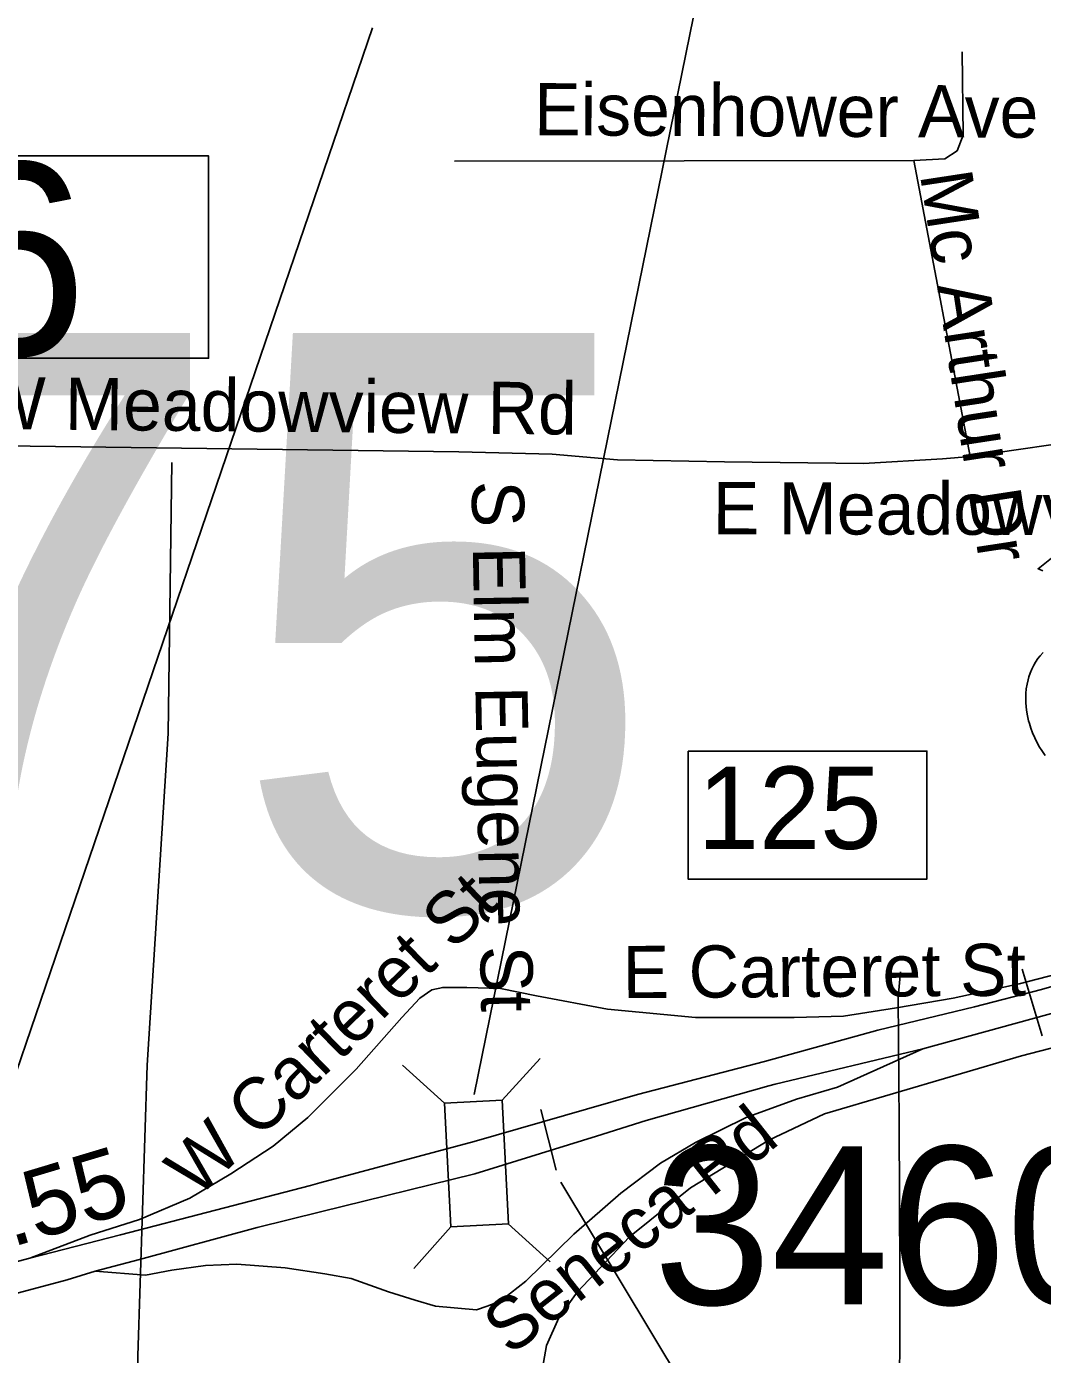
# Model space of a CAD drawing. Extents: x 1662474 to 1856135, y 779280 to 917889.
# Drawn here: x 1765198 to 1767048, y 832527 to 834946 of the extents above; entities that cross this region are included whole.
import ezdxf

# ---------------------------------------------------------------- set-up
doc = ezdxf.new("R2010")
doc.units = 0
for name, color, linetype in [('Cogo Default Point CELL', 7, 'Continuous'), ('Exist Road Non-System Structure Non-Sys NCDOT Attributed CELL', 7, 'Continuous'), ('Exist Road Non-System Structure Non-Sys NCDOT Number Label', 7, 'Continuous'), ('Exist Road Non-System Structure Non-Sys Other Number Label', 7, 'Continuous'), ('Exist Road Non-System Type 51', 7, 'Continuous'), ('Exist Road Non-System Type 51 Label', 7, 'Continuous'), ('Exist Road Primary Interstate Divided Center Attributed', 7, 'Continuous'), ('Exist Road Primary Interstate Interchange CELL', 7, 'Continuous'), ('Exist Road Primary Interstate Mileage Hundredths English Label', 7, 'Continuous'), ('Exist Road Primary Interstate Ramp 1 Lane Attributed', 7, 'Continuous'), ('Exist Road Primary Interstate Structure Ovrhead Sign CELL', 7, 'Continuous'), ('Exist Road Primary Interstate Structure Standard Bridge Number Label', 7, 'Continuous'), ('Exist Road Primary US Structure Ovrhead Sign CELL', 7, 'Continuous'), ('Exist Road Secondary Type 51 Attributed', 7, 'Continuous'), ('Exist Utilities Electrical Transmission Line', 7, 'Continuous'), ('Prop Horizontal Alignment Tick Label', 7, 'Continuous')]:
    doc.layers.add(name, color=color, linetype=linetype)

msp = doc.modelspace()

# ---------------------------------------------------------------- linework, layer by layer
at = {"layer": 'Exist Road Non-System Structure Non-Sys NCDOT Attributed CELL'}
for p, q in [((1766133.5, 833066.7), (1766064.4, 832990.4)), ((1765883, 833054.2), (1765959.3, 832985.1)), ((1765970.6, 832760.1), (1765903.4, 832683.9)), ((1766075.2, 832765.3), (1766151.5, 832696.3))]:
    msp.add_line(p, q, dxfattribs=at)
msp.add_lwpolyline([(1766064.4, 832990.4), (1766075.7, 832765.3), (1765970.6, 832760.1), (1765959.3, 832985.1)], close=True, dxfattribs=at)
at = {"layer": 'Exist Road Non-System Structure Non-Sys NCDOT Number Label'}
msp.add_line((1766013.3, 833000.8), (1766546.1, 835619.7), dxfattribs=at)
at = {"layer": 'Exist Road Non-System Type 51'}
for p, q in [((1765977.6, 834701.1), (1766814.1, 834702.2)), ((1766814.1, 834702.2), (1766916.2, 834162.9))]:
    msp.add_line(p, q, dxfattribs=at)
for points in [[(1766814.1, 834702.2), (1766870.4, 834705.6), (1766892.9, 834720.2), (1766903.9, 834748.4), (1766901.6, 834900.1)], [(1765985.6, 834171.8), (1765021.2, 834184.1), (1764400.9, 834202.2)], [(1766916.2, 834162.9), (1767151.6, 834197.4), (1767278.1, 834206.7), (1767400.8, 834197.4), (1767729.1, 834162.9), (1767949.4, 834130), (1768060.6, 834106.9), (1768137, 834080.7)], [(1765985.6, 834171.8), (1766155.6, 834167.5), (1766274.6, 834157), (1766469, 834153.6), (1766722.4, 834150.5), (1766865.9, 834158.6), (1766916.2, 834162.9)]]:
    msp.add_lwpolyline(points, dxfattribs=at)
at = {"layer": 'Exist Road Primary Interstate Divided Center Attributed'}
for points in [[(1766830.4, 833084.3), (1767057.8, 833146.7), (1767255.3, 833200.5), (1767610.3, 833308.2), (1767803.6, 833387.4), (1767984.3, 833469.8), (1768147.5, 833547.5), (1768363.4, 833650.4), (1768535.8, 833730.4), (1768540.9, 833732.7), (1768774.1, 833845)], [(1767205.1, 833237.8), (1767046.1, 833192), (1766924.5, 833160.6), (1766748.2, 833118.2), (1766542.2, 833061.2), (1766310.8, 833001), (1766217.9, 832974.3), (1766013.4, 832915.6)], [(1766014.5, 832856.3), (1766236, 832925.2), (1766326.7, 832953.4), (1766549.8, 833016.7), (1766561.2, 833020), (1766830.4, 833084.3)], [(1766013.4, 832915.6), (1765732.6, 832839.8), (1765715.1, 832835.1), (1765369.3, 832745.2), (1765204.5, 832702.8)], [(1765272.4, 832663.3), (1765323.3, 832679), (1765403.7, 832700.6), (1765618.4, 832758.8), (1765733.5, 832787.1), (1766014.5, 832856.3)], [(1765204.5, 832702.8), (1765046.5, 832661.1)], [(1765055.8, 832605.7), (1765272.4, 832663.3)]]:
    msp.add_lwpolyline(points, dxfattribs=at)
at = {"layer": 'Exist Road Primary Interstate Interchange CELL'}
msp.add_lwpolyline([(1766402.9, 833626.6), (1766837.8, 833626.6), (1766837.8, 833393.4), (1766402.9, 833393.4)], close=True, dxfattribs=at)
at = {"layer": 'Exist Road Primary Interstate Ramp 1 Lane Attributed'}
for points in [[(1767205.1, 833237.8), (1767073.6, 833220.2), (1767005.7, 833202.7), (1766885.2, 833176.4), (1766782.2, 833158.8), (1766685.8, 833143.5), (1766595.9, 833141.3), (1766416.2, 833141.3), (1766256.3, 833156.6), (1766127, 833180.8), (1766061.3, 833193.9), (1765999.9, 833196.1)], [(1765999.9, 833196.1), (1765956.1, 833196.1), (1765936.4, 833191.7), (1765914.4, 833176.4), (1765881.6, 833141.3), (1765798.3, 833047), (1765710.7, 832959.3), (1765647.1, 832906.7), (1765570.4, 832856.3), (1765495.9, 832812.4), (1765403.9, 832773), (1765314, 832744.5), (1765204.5, 832702.8)], [(1765323.3, 832679), (1765414.8, 832672.1), (1765463, 832680.9), (1765524.4, 832689.6), (1765581.4, 832691.8), (1765669, 832685.3), (1765741.3, 832674.3), (1765789.5, 832665.5), (1765857.5, 832641.4), (1765905.7, 832626.1), (1765942.9, 832615.1), (1766017.4, 832608.5), (1766037.1, 832615.1), (1766052.5, 832621.7), (1766065.6, 832628.3), (1766107.3, 832661.1), (1766194.9, 832746.6), (1766280.4, 832821.2), (1766352.7, 832876), (1766416.2, 832913.3), (1766508.3, 832959.3), (1766600.3, 832992.2), (1766674.8, 833014.1), (1766830.4, 833084.3)]]:
    msp.add_lwpolyline(points, dxfattribs=at)
at = {"layer": 'Exist Road Primary Interstate Structure Ovrhead Sign CELL'}
for p, q in [((1767011.4, 833229.2), (1767047.4, 833108)), ((1766134.9, 832973.4), (1766162.7, 832863))]:
    msp.add_line(p, q, dxfattribs=at)
msp.add_lwpolyline([(1764232, 834710.8), (1765529.8, 834710.8), (1765529.8, 834342.1), (1764232, 834342.1)], close=True, dxfattribs=at)
at = {"layer": 'Exist Road Primary Interstate Structure Standard Bridge Number Label'}
msp.add_line((1765058.2, 832686.5), (1765828.3, 834944), dxfattribs=at)
at = {"layer": 'Exist Road Primary US Structure Ovrhead Sign CELL'}
msp.add_line((1766170.9, 832841.4), (1768693.1, 828649.7), dxfattribs=at)
at = {"layer": 'Exist Road Secondary Type 51 Attributed'}
msp.add_lwpolyline([(1766026.1, 832375.5), (1766097.6, 832399.3), (1766111.9, 832412), (1766119.6, 832429.7), (1766132.6, 832475.2), (1766145.2, 832543.7), (1766167.4, 832594.4), (1766200.8, 832640.9), (1766295.9, 832741.9), (1766407, 832830.7), (1766549.8, 832918), (1766651.4, 832965.6), (1767009.8, 833071.6), (1767314.6, 833150.2), (1767570.1, 833230.7), (1767765.9, 833305.7), (1768193, 833490.1), (1768305.7, 833544.7)], dxfattribs=at)
at = {"layer": 'Exist Utilities Electrical Transmission Line'}
for points in [[(1765462.9, 834152.2), (1765456.1, 833658.3), (1765418.2, 833054.5), (1765401.1, 832524.7), (1765404.3, 831760.9), (1765400.2, 831076.9), (1765366, 830719.5)], [(1766789.7, 833224.1), (1766785.1, 833177.9), (1766787, 832948.1), (1766788.3, 832674.3), (1766787.6, 832362.2), (1766793.3, 832308.3), (1766863.4, 832105.6), (1766939.1, 831873.3), (1766989.6, 831728.9), (1767005.1, 831682.6), (1767158.4, 831619.4), (1767527, 831476), (1767748.3, 831396), (1767824.1, 831365.2), (1767815, 831241.4), (1767793.9, 830913.6), (1767779, 830617.8)]]:
    msp.add_lwpolyline(points, dxfattribs=at)
at = {"layer": 'Prop Horizontal Alignment Tick Label'}
for points in [[(1767048.7, 833954.9), (1767043.5, 833957.5), (1767040.2, 833958.8), (1767146.5, 834043.5)], [(1767052.7, 833618.6), (1767046.7, 833627.3), (1767042.8, 833633.7), (1767037.2, 833644), (1767034.1, 833650.5), (1767030.1, 833659.9), (1767026.9, 833668.5), (1767024.3, 833676.7), (1767022.9, 833681.9), (1767020.8, 833691), (1767019.6, 833697.5), (1767018.4, 833706.3), (1767017.8, 833715.7), (1767017.6, 833724.3), (1767017.9, 833731.5), (1767018.7, 833739.8), (1767020.1, 833748.7), (1767021.8, 833756.3), (1767023.3, 833761.7), (1767025.6, 833768.4), (1767028.6, 833775.7), (1767032.1, 833782.8), (1767035.4, 833788.6), (1767039.6, 833794.9), (1767043.8, 833800.2), (1767049.2, 833806.1)]]:
    msp.add_lwpolyline(points, dxfattribs=at)

# ---------------------------------------------------------------- texts
at = {"layer": 'Cogo Default Point CELL'}
msp.add_text('3460', height=288, dxfattribs=at).set_placement((1766339.8, 832618.5))
at = {"layer": 'Exist Road Non-System Structure Non-Sys Other Number Label'}
msp.add_text('J475', height=1049.86, dxfattribs=at).set_placement((1763303.2, 833338.5))
at = {"layer": 'Exist Road Non-System Type 51 Label'}
for s, rotation, p in [('Eisenhower Ave', 359.7036, (1766122.4, 834748.4)), ('Mc Arthur Dr', 278.6837, (1766824.8, 834677)), ('W Meadowview Rd', 359.4567, (1765112.6, 834213.3)), ('S Elm Eugene St', 271.0501, (1766008.6, 834118.3)), ('E Meadowview Rd', 359.8739, (1766447.7, 834021.6)), ('W Carteret St', 44.0889, (1765509.3, 832809.7)), ('E Carteret St', 0.351, (1766284, 833176.5)), ('Seneca Rd', 38.3053, (1766079.2, 832523.2))]:
    msp.add_text(s, height=95, rotation=rotation, dxfattribs=at).set_placement(p)
at = {"layer": 'Exist Road Primary Interstate Interchange CELL'}
msp.add_text('125', height=150, dxfattribs=at).set_placement((1766420.4, 833448.3))
at = {"layer": 'Exist Road Primary Interstate Mileage Hundredths English Label'}
msp.add_text('.55', height=125, rotation=16.7081, dxfattribs=at).set_placement((1765170.9, 832722.4))
at = {"layer": 'Exist Road Primary Interstate Structure Ovrhead Sign CELL'}
msp.add_text('S126', height=350, dxfattribs=at).set_placement((1764215.9, 834348.2))

doc.saveas('drawing.dxf')
